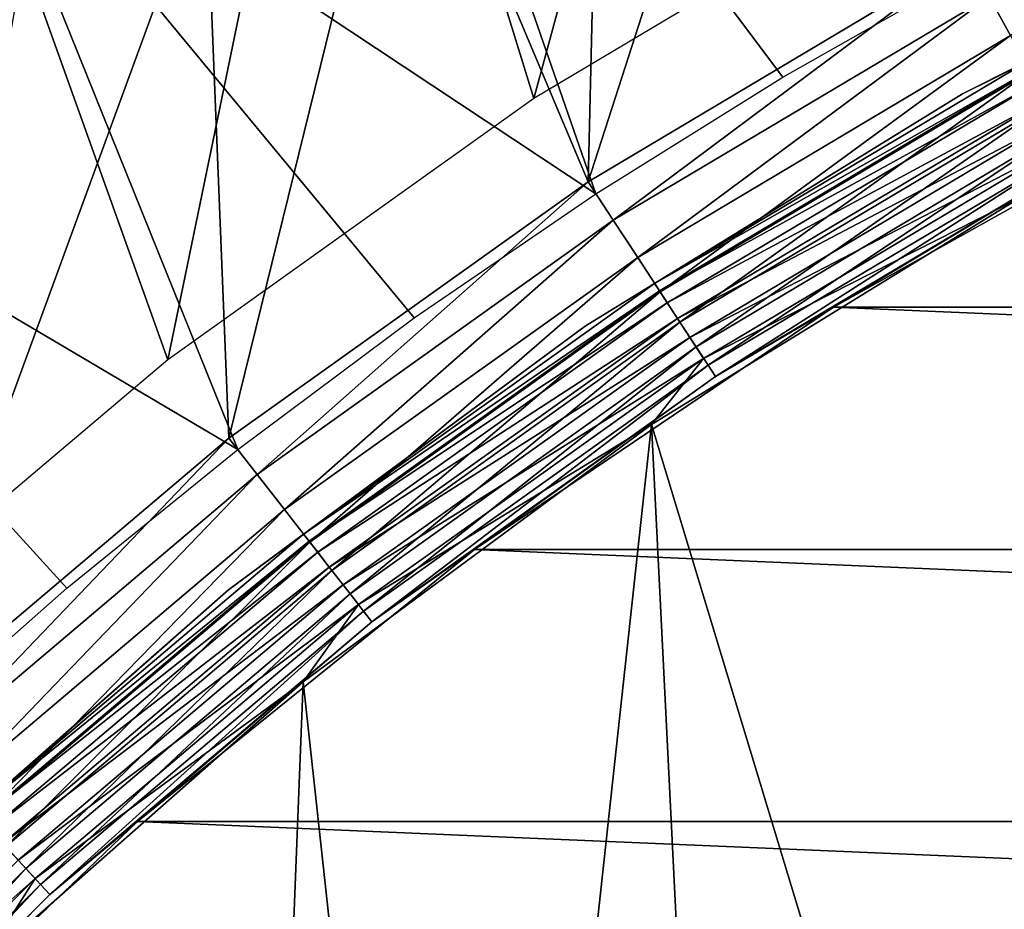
# Model space of a CAD drawing. Header units: millimetres. Extents: x -43.6 to 43.6, y -43.6 to 43.6.
# Tile 294 of 637: x -14.7 to -10.6, y 15.8 to 19.5. Entities that reach past the tile are written whole.
import ezdxf

# ---------------------------------------------------------------- set-up
doc = ezdxf.new("R2010")
doc.units = ezdxf.units.MM
doc.header["$LTSCALE"] = 52.148148
for name, color, linetype in [('1', 7, 'CONTINUOUS'), ('125', 7, 'CONTINUOUS'), ('127', 7, 'CONTINUOUS'), ('129', 7, 'CONTINUOUS'), ('130', 7, 'CONTINUOUS'), ('132', 7, 'CONTINUOUS'), ('135', 7, 'CONTINUOUS'), ('136', 7, 'CONTINUOUS'), ('140', 7, 'CONTINUOUS'), ('143', 7, 'CONTINUOUS'), ('144', 7, 'CONTINUOUS'), ('26', 7, 'CONTINUOUS')]:
    doc.layers.add(name, color=color, linetype=linetype)

msp = doc.modelspace()

# ---------------------------------------------------------------- linework, layer by layer
at = {"layer": '1', "color": 183, "linetype": 'Continuous', "true_color": 0x8c69cc}
for points in [[(-13.3234, 21.7425, -9.4785), (-11.5764, 22.7208, -9.4785), (-12.5357, 19.187, -9.4785), (-13.3234, 21.7425, -9.4785)], [(-12.5357, 19.187, -9.4785), (-11.5764, 22.7208, -9.4785), (-10.9084, 20.1567, -9.4785), (-12.5357, 19.187, -9.4785)], [(-14.9882, 20.6301, -9.4785), (-13.3234, 21.7425, -9.4785), (-14.0774, 18.0862, -9.4785), (-14.9882, 20.6301, -9.4785)], [(-14.0774, 18.0862, -9.4785), (-13.3234, 21.7425, -9.4785), (-12.5357, 19.187, -9.4785), (-14.0774, 18.0862, -9.4785)], [(-15.5229, 16.862, -9.4785), (-14.9882, 20.6301, -9.4785), (-14.0774, 18.0862, -9.4785), (-15.5229, 16.862, -9.4785)]]:
    msp.add_3dface(points, dxfattribs=at)
at = {"layer": '125', "color": 96, "linetype": 'Continuous', "true_color": 0x008000}
for points in [[(-11.2726, 18.3079, -12.8785), (-9.6794, 19.1979, -12.8785), (-11.2726, 18.3079, -26.7285), (-11.2726, 18.3079, -12.8785)], [(-11.2726, 18.3079, -26.7285), (-9.6794, 19.1979, -12.8785), (-9.6794, 19.1979, -26.7285), (-11.2726, 18.3079, -26.7285)], [(-12.7846, 17.2859, -12.8785), (-11.2726, 18.3079, -12.8785), (-12.7846, 17.2859, -26.7285), (-12.7846, 17.2859, -12.8785)], [(-12.7846, 17.2859, -26.7285), (-11.2726, 18.3079, -12.8785), (-11.2726, 18.3079, -26.7285), (-12.7846, 17.2859, -26.7285)], [(-14.2045, 16.1395, -12.8785), (-12.7846, 17.2859, -12.8785), (-14.2045, 16.1395, -26.7285), (-14.2045, 16.1395, -12.8785)], [(-14.2045, 16.1395, -26.7285), (-12.7846, 17.2859, -12.8785), (-12.7846, 17.2859, -26.7285), (-14.2045, 16.1395, -26.7285)], [(-15.5221, 14.8767, -12.8785), (-14.2045, 16.1395, -12.8785), (-15.5221, 14.8767, -26.7285), (-15.5221, 14.8767, -12.8785)], [(-15.5221, 14.8767, -26.7285), (-14.2045, 16.1395, -12.8785), (-14.2045, 16.1395, -26.7285), (-15.5221, 14.8767, -26.7285)]]:
    msp.add_3dface(points, dxfattribs=at)
at = {"layer": '127', "color": 96, "linetype": 'Continuous', "true_color": 0x008000}
for points in [[(-10.709, 19.7881, -11.8785), (-12.3065, 18.8361, -11.8785), (-11.3853, 21.6939, -11.8785), (-10.709, 19.7881, -11.8785)], [(-11.3853, 21.6939, -11.8785), (-12.3065, 18.8361, -11.8785), (-12.2496, 21.2179, -11.8785), (-11.3853, 21.6939, -11.8785)], [(-12.2496, 21.2179, -11.8785), (-12.3065, 18.8361, -11.8785), (-13.0941, 20.7074, -11.8785), (-12.2496, 21.2179, -11.8785)], [(-13.0941, 20.7074, -11.8785), (-13.82, 17.7555, -11.8785), (-13.9173, 20.1633, -11.8785), (-13.0941, 20.7074, -11.8785)], [(-12.3065, 18.8361, -11.8785), (-13.82, 17.7555, -11.8785), (-13.0941, 20.7074, -11.8785), (-12.3065, 18.8361, -11.8785)], [(-13.82, 17.7555, -11.8785), (-15.239, 16.5536, -11.8785), (-13.9173, 20.1633, -11.8785), (-13.82, 17.7555, -11.8785)], [(-13.9173, 20.1633, -11.8785), (-15.239, 16.5536, -11.8785), (-14.7179, 19.5866, -11.8785), (-13.9173, 20.1633, -11.8785)]]:
    msp.add_3dface(points, dxfattribs=at)
at = {"layer": '129', "color": 96, "linetype": 'Continuous', "true_color": 0x008000}
for points in [[(-16.2362, 19.0101, -9.4785), (-14.6946, 20.2254, -9.4785), (-16.2362, 19.0101, -11.3785), (-16.2362, 19.0101, -9.4785)], [(-16.2362, 19.0101, -11.3785), (-14.6946, 20.2254, -9.4785), (-14.6946, 20.2254, -11.3785), (-16.2362, 19.0101, -11.3785)]]:
    msp.add_3dface(points, dxfattribs=at)
at = {"layer": '130', "color": 96, "linetype": 'Continuous', "true_color": 0x008000}
for points in [[(-8.9602, 20.4273, -11.8975), (-10.5271, 19.4524, -11.9543), (-10.6165, 19.6176, -11.8975), (-8.9602, 20.4273, -11.8975)], [(-12.3065, 18.8361, -11.8785), (-10.709, 19.7881, -11.8785), (-12.2003, 18.6739, -11.8975), (-12.3065, 18.8361, -11.8785)], [(-10.709, 19.7881, -11.8785), (-10.6165, 19.6176, -11.8975), (-12.2003, 18.6739, -11.8975), (-10.709, 19.7881, -11.8785)], [(-10.6165, 19.6176, -11.8975), (-12.0975, 18.5166, -11.9543), (-12.2003, 18.6739, -11.8975), (-10.6165, 19.6176, -11.8975)], [(-10.5271, 19.4524, -11.9543), (-12.0975, 18.5166, -11.9543), (-10.6165, 19.6176, -11.8975), (-10.5271, 19.4524, -11.9543)], [(-10.5271, 19.4524, -11.9543), (-12.0028, 18.3717, -12.0466), (-12.0975, 18.5166, -11.9543), (-10.5271, 19.4524, -11.9543)], [(-10.4447, 19.3001, -12.0466), (-12.0028, 18.3717, -12.0466), (-10.5271, 19.4524, -11.9543), (-10.4447, 19.3001, -12.0466)], [(-10.4447, 19.3001, -12.0466), (-11.9198, 18.2446, -12.171), (-12.0028, 18.3717, -12.0466), (-10.4447, 19.3001, -12.0466)], [(-10.3725, 19.1666, -12.171), (-11.9198, 18.2446, -12.171), (-10.4447, 19.3001, -12.0466), (-10.3725, 19.1666, -12.171)], [(-10.3725, 19.1666, -12.171), (-11.8517, 18.1403, -12.3226), (-11.9198, 18.2446, -12.171), (-10.3725, 19.1666, -12.171)], [(-10.3132, 19.0571, -12.3226), (-11.8517, 18.1403, -12.3226), (-10.3725, 19.1666, -12.171), (-10.3132, 19.0571, -12.3226)], [(-9.6794, 19.1979, -12.8785), (-11.2726, 18.3079, -12.8785), (-10.242, 18.9256, -12.6834), (-9.6794, 19.1979, -12.8785)], [(-10.3132, 19.0571, -12.3226), (-11.8011, 18.0629, -12.4957), (-11.8517, 18.1403, -12.3226), (-10.3132, 19.0571, -12.3226)], [(-10.2691, 18.9757, -12.4957), (-11.8011, 18.0629, -12.4957), (-10.3132, 19.0571, -12.3226), (-10.2691, 18.9757, -12.4957)], [(-10.2691, 18.9757, -12.4957), (-11.7699, 18.0152, -12.6834), (-11.8011, 18.0629, -12.4957), (-10.2691, 18.9757, -12.4957)], [(-10.242, 18.9256, -12.6834), (-11.7699, 18.0152, -12.6834), (-10.2691, 18.9757, -12.4957), (-10.242, 18.9256, -12.6834)], [(-10.242, 18.9256, -12.6834), (-11.2726, 18.3079, -12.8785), (-11.7699, 18.0152, -12.6834), (-10.242, 18.9256, -12.6834)], [(-13.82, 17.7555, -11.8785), (-12.3065, 18.8361, -11.8785), (-13.7007, 17.6026, -11.8975), (-13.82, 17.7555, -11.8785)], [(-12.3065, 18.8361, -11.8785), (-12.2003, 18.6739, -11.8975), (-13.7007, 17.6026, -11.8975), (-12.3065, 18.8361, -11.8785)], [(-12.2003, 18.6739, -11.8975), (-13.5853, 17.4544, -11.9543), (-13.7007, 17.6026, -11.8975), (-12.2003, 18.6739, -11.8975)], [(-12.0975, 18.5166, -11.9543), (-13.5853, 17.4544, -11.9543), (-12.2003, 18.6739, -11.8975), (-12.0975, 18.5166, -11.9543)], [(-12.0975, 18.5166, -11.9543), (-13.4789, 17.3178, -12.0466), (-13.5853, 17.4544, -11.9543), (-12.0975, 18.5166, -11.9543)], [(-12.0028, 18.3717, -12.0466), (-13.4789, 17.3178, -12.0466), (-12.0975, 18.5166, -11.9543), (-12.0028, 18.3717, -12.0466)], [(-12.0028, 18.3717, -12.0466), (-13.3857, 17.198, -12.171), (-13.4789, 17.3178, -12.0466), (-12.0028, 18.3717, -12.0466)], [(-11.9198, 18.2446, -12.171), (-13.3857, 17.198, -12.171), (-12.0028, 18.3717, -12.0466), (-11.9198, 18.2446, -12.171)], [(-11.2726, 18.3079, -12.8785), (-12.7846, 17.2859, -12.8785), (-11.7699, 18.0152, -12.6834), (-11.2726, 18.3079, -12.8785)], [(-11.9198, 18.2446, -12.171), (-13.3092, 17.0997, -12.3226), (-13.3857, 17.198, -12.171), (-11.9198, 18.2446, -12.171)], [(-11.8517, 18.1403, -12.3226), (-13.3092, 17.0997, -12.3226), (-11.9198, 18.2446, -12.171), (-11.8517, 18.1403, -12.3226)], [(-11.8517, 18.1403, -12.3226), (-13.2524, 17.0267, -12.4957), (-13.3092, 17.0997, -12.3226), (-11.8517, 18.1403, -12.3226)], [(-11.8011, 18.0629, -12.4957), (-13.2524, 17.0267, -12.4957), (-11.8517, 18.1403, -12.3226), (-11.8011, 18.0629, -12.4957)], [(-11.8011, 18.0629, -12.4957), (-13.2174, 16.9817, -12.6834), (-13.2524, 17.0267, -12.4957), (-11.8011, 18.0629, -12.4957)], [(-11.7699, 18.0152, -12.6834), (-13.2174, 16.9817, -12.6834), (-11.8011, 18.0629, -12.4957), (-11.7699, 18.0152, -12.6834)], [(-11.7699, 18.0152, -12.6834), (-12.7846, 17.2859, -12.8785), (-13.2174, 16.9817, -12.6834), (-11.7699, 18.0152, -12.6834)], [(-15.239, 16.5536, -11.8785), (-13.82, 17.7555, -11.8785), (-15.1075, 16.4111, -11.8975), (-15.239, 16.5536, -11.8785)], [(-13.82, 17.7555, -11.8785), (-13.7007, 17.6026, -11.8975), (-15.1075, 16.4111, -11.8975), (-13.82, 17.7555, -11.8785)], [(-13.7007, 17.6026, -11.8975), (-14.9803, 16.2729, -11.9543), (-15.1075, 16.4111, -11.8975), (-13.7007, 17.6026, -11.8975)], [(-13.5853, 17.4544, -11.9543), (-14.9803, 16.2729, -11.9543), (-13.7007, 17.6026, -11.8975), (-13.5853, 17.4544, -11.9543)], [(-13.5853, 17.4544, -11.9543), (-14.863, 16.1455, -12.0466), (-14.9803, 16.2729, -11.9543), (-13.5853, 17.4544, -11.9543)], [(-13.4789, 17.3178, -12.0466), (-14.863, 16.1455, -12.0466), (-13.5853, 17.4544, -11.9543), (-13.4789, 17.3178, -12.0466)], [(-13.4789, 17.3178, -12.0466), (-14.7602, 16.0339, -12.171), (-14.863, 16.1455, -12.0466), (-13.4789, 17.3178, -12.0466)], [(-13.3857, 17.198, -12.171), (-14.7602, 16.0339, -12.171), (-13.4789, 17.3178, -12.0466), (-13.3857, 17.198, -12.171)], [(-12.7846, 17.2859, -12.8785), (-14.2045, 16.1395, -12.8785), (-13.2174, 16.9817, -12.6834), (-12.7846, 17.2859, -12.8785)], [(-13.3857, 17.198, -12.171), (-14.6758, 15.9422, -12.3226), (-14.7602, 16.0339, -12.171), (-13.3857, 17.198, -12.171)], [(-13.3092, 17.0997, -12.3226), (-14.6758, 15.9422, -12.3226), (-13.3857, 17.198, -12.171), (-13.3092, 17.0997, -12.3226)], [(-13.3092, 17.0997, -12.3226), (-14.6132, 15.8741, -12.4957), (-14.6758, 15.9422, -12.3226), (-13.3092, 17.0997, -12.3226)], [(-13.2524, 17.0267, -12.4957), (-14.6132, 15.8741, -12.4957), (-13.3092, 17.0997, -12.3226), (-13.2524, 17.0267, -12.4957)], [(-13.2524, 17.0267, -12.4957), (-14.5746, 15.8322, -12.6834), (-14.6132, 15.8741, -12.4957), (-13.2524, 17.0267, -12.4957)], [(-13.2174, 16.9817, -12.6834), (-14.5746, 15.8322, -12.6834), (-13.2524, 17.0267, -12.4957), (-13.2174, 16.9817, -12.6834)], [(-13.2174, 16.9817, -12.6834), (-14.2045, 16.1395, -12.8785), (-14.5746, 15.8322, -12.6834), (-13.2174, 16.9817, -12.6834)], [(-14.2045, 16.1395, -12.8785), (-15.5221, 14.8767, -12.8785), (-14.5746, 15.8322, -12.6834), (-14.2045, 16.1395, -12.8785)], [(-14.6758, 15.9422, -12.3226), (-15.9422, 14.6758, -12.3226), (-14.7602, 16.0339, -12.171), (-14.6758, 15.9422, -12.3226)], [(-14.6758, 15.9422, -12.3226), (-15.8741, 14.6132, -12.4957), (-15.9422, 14.6758, -12.3226), (-14.6758, 15.9422, -12.3226)], [(-14.6132, 15.8741, -12.4957), (-15.8741, 14.6132, -12.4957), (-14.6758, 15.9422, -12.3226), (-14.6132, 15.8741, -12.4957)], [(-14.6132, 15.8741, -12.4957), (-15.8322, 14.5746, -12.6834), (-15.8741, 14.6132, -12.4957), (-14.6132, 15.8741, -12.4957)], [(-14.5746, 15.8322, -12.6834), (-15.8322, 14.5746, -12.6834), (-14.6132, 15.8741, -12.4957), (-14.5746, 15.8322, -12.6834)], [(-14.5746, 15.8322, -12.6834), (-15.5221, 14.8767, -12.8785), (-15.8322, 14.5746, -12.6834), (-14.5746, 15.8322, -12.6834)]]:
    msp.add_3dface(points, dxfattribs=at)
at = {"layer": '132', "color": 96, "linetype": 'Continuous', "true_color": 0x008000}
for points in [[(-15.8982, 19.2777, -11.4892), (-14.6946, 20.2254, -11.3785), (-14.3758, 20.4381, -11.4892), (-15.8982, 19.2777, -11.4892)], [(-15.8982, 19.2777, -11.4892), (-14.3758, 20.4381, -11.4892), (-15.8747, 19.2492, -11.5951), (-15.8982, 19.2777, -11.4892)], [(-15.8747, 19.2492, -11.5951), (-14.3758, 20.4381, -11.4892), (-14.3546, 20.4079, -11.5951), (-15.8747, 19.2492, -11.5951)], [(-15.8747, 19.2492, -11.5951), (-14.3546, 20.4079, -11.5951), (-15.8368, 19.2032, -11.69), (-15.8747, 19.2492, -11.5951)], [(-15.8368, 19.2032, -11.69), (-14.3546, 20.4079, -11.5951), (-14.3203, 20.3592, -11.69), (-15.8368, 19.2032, -11.69)], [(-15.8368, 19.2032, -11.69), (-14.3203, 20.3592, -11.69), (-15.7864, 19.1421, -11.7693), (-15.8368, 19.2032, -11.69)], [(-15.7864, 19.1421, -11.7693), (-14.3203, 20.3592, -11.69), (-14.2748, 20.2944, -11.7693), (-15.7864, 19.1421, -11.7693)], [(-15.7864, 19.1421, -11.7693), (-14.2748, 20.2944, -11.7693), (-15.726, 19.0689, -11.829), (-15.7864, 19.1421, -11.7693)], [(-15.726, 19.0689, -11.829), (-14.2748, 20.2944, -11.7693), (-14.2202, 20.2168, -11.829), (-15.726, 19.0689, -11.829)], [(-16.2362, 19.0101, -11.3785), (-14.6946, 20.2254, -11.3785), (-15.8982, 19.2777, -11.4892), (-16.2362, 19.0101, -11.3785)], [(-15.726, 19.0689, -11.829), (-14.2202, 20.2168, -11.829), (-15.6587, 18.9873, -11.866), (-15.726, 19.0689, -11.829)], [(-15.6587, 18.9873, -11.866), (-14.2202, 20.2168, -11.829), (-14.1593, 20.1303, -11.866), (-15.6587, 18.9873, -11.866)], [(-15.4946, 18.9781, -11.8785), (-15.6587, 18.9873, -11.866), (-14.1593, 20.1303, -11.866), (-15.4946, 18.9781, -11.8785)], [(-14.7179, 19.5866, -11.8785), (-15.4946, 18.9781, -11.8785), (-14.1593, 20.1303, -11.866), (-14.7179, 19.5866, -11.8785)]]:
    msp.add_3dface(points, dxfattribs=at)
at = {"layer": '135', "color": 96, "linetype": 'Continuous', "true_color": 0x008000}
for points in [[(-10.4851, 18.77, -7.4785), (-12.0391, 17.8132, -7.4785), (-10.5309, 12.832, -7.4785), (-10.4851, 18.77, -7.4785)], [(-12.0391, 17.8132, -7.4785), (-13.5065, 16.728, -7.4785), (-12.832, 10.5309, -7.4785), (-12.0391, 17.8132, -7.4785)], [(-11.738, 11.738, -7.4785), (-12.0391, 17.8132, -7.4785), (-12.832, 10.5309, -7.4785), (-11.738, 11.738, -7.4785)], [(-10.5309, 12.832, -7.4785), (-12.0391, 17.8132, -7.4785), (-11.738, 11.738, -7.4785), (-10.5309, 12.832, -7.4785)], [(-13.5065, 16.728, -7.4785), (-14.8764, 15.5223, -7.4785), (-13.8024, 9.2225, -7.4785), (-13.5065, 16.728, -7.4785)], [(-12.832, 10.5309, -7.4785), (-13.5065, 16.728, -7.4785), (-13.8024, 9.2225, -7.4785), (-12.832, 10.5309, -7.4785)]]:
    msp.add_3dface(points, dxfattribs=at)
at = {"layer": '136', "color": 96, "linetype": 'Continuous', "true_color": 0x008000}
for points in [[(-10.7293, 19.2063, -7.9785), (-9.0618, 20.047, -7.9785), (-10.7293, 19.2063, -8.9785), (-10.7293, 19.2063, -7.9785)], [(-10.7293, 19.2063, -8.9785), (-9.0618, 20.047, -7.9785), (-9.0618, 20.047, -8.9785), (-10.7293, 19.2063, -8.9785)], [(-12.3194, 18.2272, -7.9785), (-10.7293, 19.2063, -7.9785), (-12.3194, 18.2272, -8.9785), (-12.3194, 18.2272, -7.9785)], [(-12.3194, 18.2272, -8.9785), (-10.7293, 19.2063, -7.9785), (-10.7293, 19.2063, -8.9785), (-12.3194, 18.2272, -8.9785)], [(-13.8208, 17.1168, -7.9785), (-12.3194, 18.2272, -7.9785), (-13.8208, 17.1168, -8.9785), (-13.8208, 17.1168, -7.9785)], [(-13.8208, 17.1168, -8.9785), (-12.3194, 18.2272, -7.9785), (-12.3194, 18.2272, -8.9785), (-13.8208, 17.1168, -8.9785)], [(-15.2227, 15.883, -7.9785), (-13.8208, 17.1168, -7.9785), (-15.2227, 15.883, -8.9785), (-15.2227, 15.883, -7.9785)], [(-15.2227, 15.883, -8.9785), (-13.8208, 17.1168, -7.9785), (-13.8208, 17.1168, -8.9785), (-15.2227, 15.883, -8.9785)]]:
    msp.add_3dface(points, dxfattribs=at)
at = {"layer": '140', "color": 96, "linetype": 'Continuous', "true_color": 0x008000}
for points in [[(-9.0618, 20.047, -7.9785), (-10.7293, 19.2063, -7.9785), (-10.4649, 19.3374, -7.8673), (-9.0618, 20.047, -7.9785)], [(-10.4649, 19.3374, -7.8673), (-10.7293, 19.2063, -7.9785), (-12.026, 18.4072, -7.8673), (-10.4649, 19.3374, -7.8673)], [(-10.4649, 19.3374, -7.8673), (-12.026, 18.4072, -7.8673), (-10.4473, 19.3048, -7.7615), (-10.4649, 19.3374, -7.8673)], [(-10.4473, 19.3048, -7.7615), (-12.026, 18.4072, -7.8673), (-12.0058, 18.3762, -7.7615), (-10.4473, 19.3048, -7.7615)], [(-10.4473, 19.3048, -7.7615), (-12.0058, 18.3762, -7.7615), (-10.4189, 19.2524, -7.6666), (-10.4473, 19.3048, -7.7615)], [(-10.4189, 19.2524, -7.6666), (-12.0058, 18.3762, -7.7615), (-11.9731, 18.3262, -7.6666), (-10.4189, 19.2524, -7.6666)], [(-10.4189, 19.2524, -7.6666), (-11.9731, 18.3262, -7.6666), (-10.3811, 19.1826, -7.5874), (-10.4189, 19.2524, -7.6666)], [(-10.7293, 19.2063, -7.9785), (-12.3194, 18.2272, -7.9785), (-12.026, 18.4072, -7.8673), (-10.7293, 19.2063, -7.9785)], [(-10.3811, 19.1826, -7.5874), (-11.9731, 18.3262, -7.6666), (-11.9297, 18.2598, -7.5874), (-10.3811, 19.1826, -7.5874)], [(-10.3811, 19.1826, -7.5874), (-11.9297, 18.2598, -7.5874), (-10.3359, 19.0991, -7.5278), (-10.3811, 19.1826, -7.5874)], [(-10.3359, 19.0991, -7.5278), (-11.9297, 18.2598, -7.5874), (-11.8778, 18.1804, -7.5278), (-10.3359, 19.0991, -7.5278)], [(-10.3359, 19.0991, -7.5278), (-11.8778, 18.1804, -7.5278), (-10.2856, 19.0061, -7.4909), (-10.3359, 19.0991, -7.5278)], [(-10.2856, 19.0061, -7.4909), (-11.8778, 18.1804, -7.5278), (-11.8199, 18.0918, -7.4909), (-10.2856, 19.0061, -7.4909)], [(-10.4851, 18.77, -7.4785), (-10.2856, 19.0061, -7.4909), (-11.8199, 18.0918, -7.4909), (-10.4851, 18.77, -7.4785)], [(-12.0391, 17.8132, -7.4785), (-10.4851, 18.77, -7.4785), (-11.8199, 18.0918, -7.4909), (-12.0391, 17.8132, -7.4785)], [(-12.026, 18.4072, -7.8673), (-12.3194, 18.2272, -7.9785), (-13.505, 17.3512, -7.8673), (-12.026, 18.4072, -7.8673)], [(-12.026, 18.4072, -7.8673), (-13.505, 17.3512, -7.8673), (-12.0058, 18.3762, -7.7615), (-12.026, 18.4072, -7.8673)], [(-12.0058, 18.3762, -7.7615), (-13.505, 17.3512, -7.8673), (-13.4822, 17.322, -7.7615), (-12.0058, 18.3762, -7.7615)], [(-12.0058, 18.3762, -7.7615), (-13.4822, 17.322, -7.7615), (-11.9731, 18.3262, -7.6666), (-12.0058, 18.3762, -7.7615)], [(-11.9731, 18.3262, -7.6666), (-13.4822, 17.322, -7.7615), (-13.4456, 17.2749, -7.6666), (-11.9731, 18.3262, -7.6666)], [(-11.9731, 18.3262, -7.6666), (-13.4456, 17.2749, -7.6666), (-11.9297, 18.2598, -7.5874), (-11.9731, 18.3262, -7.6666)], [(-11.9297, 18.2598, -7.5874), (-13.4456, 17.2749, -7.6666), (-13.3969, 17.2123, -7.5874), (-11.9297, 18.2598, -7.5874)], [(-11.9297, 18.2598, -7.5874), (-13.3969, 17.2123, -7.5874), (-11.8778, 18.1804, -7.5278), (-11.9297, 18.2598, -7.5874)], [(-12.3194, 18.2272, -7.9785), (-13.8208, 17.1168, -7.9785), (-13.505, 17.3512, -7.8673), (-12.3194, 18.2272, -7.9785)], [(-11.8778, 18.1804, -7.5278), (-13.3969, 17.2123, -7.5874), (-13.3386, 17.1374, -7.5278), (-11.8778, 18.1804, -7.5278)], [(-11.8778, 18.1804, -7.5278), (-13.3386, 17.1374, -7.5278), (-11.8199, 18.0918, -7.4909), (-11.8778, 18.1804, -7.5278)], [(-11.8199, 18.0918, -7.4909), (-13.3386, 17.1374, -7.5278), (-13.2736, 17.0539, -7.4909), (-11.8199, 18.0918, -7.4909)], [(-12.0391, 17.8132, -7.4785), (-11.8199, 18.0918, -7.4909), (-13.2736, 17.0539, -7.4909), (-12.0391, 17.8132, -7.4785)], [(-13.5065, 16.728, -7.4785), (-12.0391, 17.8132, -7.4785), (-13.2736, 17.0539, -7.4909), (-13.5065, 16.728, -7.4785)], [(-13.505, 17.3512, -7.8673), (-13.8208, 17.1168, -7.9785), (-14.8917, 16.1767, -7.8673), (-13.505, 17.3512, -7.8673)], [(-13.505, 17.3512, -7.8673), (-14.8917, 16.1767, -7.8673), (-13.4822, 17.322, -7.7615), (-13.505, 17.3512, -7.8673)], [(-13.4822, 17.322, -7.7615), (-14.8917, 16.1767, -7.8673), (-14.8666, 16.1495, -7.7615), (-13.4822, 17.322, -7.7615)], [(-13.4822, 17.322, -7.7615), (-14.8666, 16.1495, -7.7615), (-13.4456, 17.2749, -7.6666), (-13.4822, 17.322, -7.7615)], [(-13.4456, 17.2749, -7.6666), (-14.8666, 16.1495, -7.7615), (-14.8262, 16.1056, -7.6666), (-13.4456, 17.2749, -7.6666)], [(-13.4456, 17.2749, -7.6666), (-14.8262, 16.1056, -7.6666), (-13.3969, 17.2123, -7.5874), (-13.4456, 17.2749, -7.6666)], [(-13.3969, 17.2123, -7.5874), (-14.8262, 16.1056, -7.6666), (-14.7725, 16.0472, -7.5874), (-13.3969, 17.2123, -7.5874)], [(-13.3969, 17.2123, -7.5874), (-14.7725, 16.0472, -7.5874), (-13.3386, 17.1374, -7.5278), (-13.3969, 17.2123, -7.5874)], [(-13.3386, 17.1374, -7.5278), (-14.7725, 16.0472, -7.5874), (-14.7082, 15.9774, -7.5278), (-13.3386, 17.1374, -7.5278)], [(-13.3386, 17.1374, -7.5278), (-14.7082, 15.9774, -7.5278), (-13.2736, 17.0539, -7.4909), (-13.3386, 17.1374, -7.5278)], [(-13.8208, 17.1168, -7.9785), (-15.2227, 15.883, -7.9785), (-14.8917, 16.1767, -7.8673), (-13.8208, 17.1168, -7.9785)], [(-13.2736, 17.0539, -7.4909), (-14.7082, 15.9774, -7.5278), (-14.6365, 15.8995, -7.4909), (-13.2736, 17.0539, -7.4909)], [(-13.5065, 16.728, -7.4785), (-13.2736, 17.0539, -7.4909), (-14.6365, 15.8995, -7.4909), (-13.5065, 16.728, -7.4785)], [(-14.8764, 15.5223, -7.4785), (-13.5065, 16.728, -7.4785), (-14.6365, 15.8995, -7.4909), (-14.8764, 15.5223, -7.4785)], [(-14.7082, 15.9774, -7.5278), (-15.9774, 14.7082, -7.5278), (-14.6365, 15.8995, -7.4909), (-14.7082, 15.9774, -7.5278)], [(-14.6365, 15.8995, -7.4909), (-15.9774, 14.7082, -7.5278), (-15.8995, 14.6365, -7.4909), (-14.6365, 15.8995, -7.4909)], [(-14.8764, 15.5223, -7.4785), (-14.6365, 15.8995, -7.4909), (-15.8995, 14.6365, -7.4909), (-14.8764, 15.5223, -7.4785)]]:
    msp.add_3dface(points, dxfattribs=at)
at = {"layer": '143', "color": 9, "linetype": 'Continuous', "true_color": 0xc2bdad}
for points in [[(-9.6793, 19.1979, -75.5285), (11.2727, 18.3078, -75.5285), (-11.2727, 18.3078, -75.5285), (-9.6793, 19.1979, -75.5285)], [(-11.2727, 18.3078, -75.5285), (12.7846, 17.286, -75.5285), (-12.7846, 17.286, -75.5285), (-11.2727, 18.3078, -75.5285)], [(11.2727, 18.3078, -75.5285), (12.7846, 17.286, -75.5285), (-11.2727, 18.3078, -75.5285), (11.2727, 18.3078, -75.5285)], [(-12.7846, 17.286, -75.5285), (14.2045, 16.1394, -75.5285), (-14.2045, 16.1394, -75.5285), (-12.7846, 17.286, -75.5285)], [(12.7846, 17.286, -75.5285), (14.2045, 16.1394, -75.5285), (-12.7846, 17.286, -75.5285), (12.7846, 17.286, -75.5285)], [(-14.2045, 16.1394, -75.5285), (15.522, 14.8767, -75.5285), (-15.522, 14.8767, -75.5285), (-14.2045, 16.1394, -75.5285)], [(14.2045, 16.1394, -75.5285), (15.522, 14.8767, -75.5285), (-14.2045, 16.1394, -75.5285), (14.2045, 16.1394, -75.5285)]]:
    msp.add_3dface(points, dxfattribs=at)
at = {"layer": '144', "color": 9, "linetype": 'Continuous', "true_color": 0xc2bdad}
for points in [[(-9.6793, 19.1979, -75.5285), (-11.2727, 18.3078, -75.5285), (-9.6794, 19.1979, -26.6285), (-9.6793, 19.1979, -75.5285)], [(-9.6794, 19.1979, -26.6285), (-11.2727, 18.3078, -75.5285), (-11.2726, 18.3079, -26.6285), (-9.6794, 19.1979, -26.6285)], [(-11.2727, 18.3078, -75.5285), (-12.7846, 17.286, -75.5285), (-11.2726, 18.3079, -26.6285), (-11.2727, 18.3078, -75.5285)], [(-11.2726, 18.3079, -26.6285), (-12.7846, 17.286, -75.5285), (-12.7846, 17.2859, -26.6285), (-11.2726, 18.3079, -26.6285)], [(-12.7846, 17.286, -75.5285), (-14.2045, 16.1394, -75.5285), (-12.7846, 17.2859, -26.6285), (-12.7846, 17.286, -75.5285)], [(-12.7846, 17.2859, -26.6285), (-14.2045, 16.1394, -75.5285), (-14.2045, 16.1395, -26.6285), (-12.7846, 17.2859, -26.6285)], [(-14.2045, 16.1395, -26.6285), (-15.522, 14.8767, -75.5285), (-15.5221, 14.8767, -26.6285), (-14.2045, 16.1395, -26.6285)], [(-14.2045, 16.1394, -75.5285), (-15.522, 14.8767, -75.5285), (-14.2045, 16.1395, -26.6285), (-14.2045, 16.1394, -75.5285)]]:
    msp.add_3dface(points, dxfattribs=at)
at = {"layer": '26', "color": 183, "linetype": 'Continuous', "true_color": 0x8c69cc}
for points in [[(-14.9263, 20.5443, 1.1631), (-12.2733, 18.7857, -8.8369), (-13.2684, 21.6521, 1.1631), (-14.9263, 20.5443, 1.1631)], [(-11.4865, 19.2768, -8.8369), (-10.6801, 19.735, -8.8369), (-13.2684, 21.6521, 1.1631), (-11.4865, 19.2768, -8.8369)], [(-12.2733, 18.7857, -8.8369), (-11.4865, 19.2768, -8.8369), (-13.2684, 21.6521, 1.1631), (-12.2733, 18.7857, -8.8369)], [(-16.4922, 19.3098, 1.1631), (-13.7827, 17.708, -8.8369), (-14.9263, 20.5443, 1.1631), (-16.4922, 19.3098, 1.1631)], [(-13.0391, 18.2624, -8.8369), (-12.2733, 18.7857, -8.8369), (-14.9263, 20.5443, 1.1631), (-13.0391, 18.2624, -8.8369)], [(-13.7827, 17.708, -8.8369), (-13.0391, 18.2624, -8.8369), (-14.9263, 20.5443, 1.1631), (-13.7827, 17.708, -8.8369)], [(-14.5027, 17.1233, -8.8369), (-13.7827, 17.708, -8.8369), (-16.4922, 19.3098, 1.1631), (-14.5027, 17.1233, -8.8369)], [(-15.1979, 16.5093, -8.8369), (-14.5027, 17.1233, -8.8369), (-16.4922, 19.3098, 1.1631), (-15.1979, 16.5093, -8.8369)]]:
    msp.add_3dface(points, dxfattribs=at)

doc.saveas('drawing.dxf')
